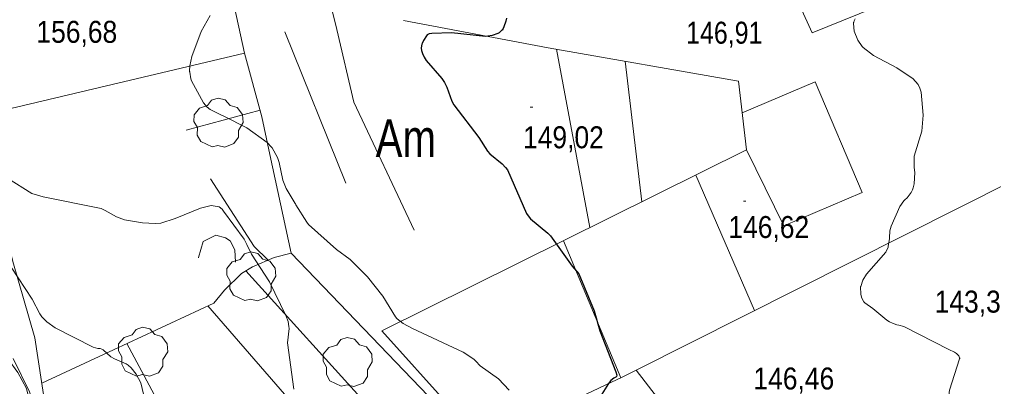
# Model space of a CAD drawing. Extents: x 480269 to 484877, y 4383588 to 4386804.
# Drawn here: x 480794.8 to 481183, y 4385648.4 to 4385794.6 of the extents above; entities that cross this region are included whole.
import ezdxf
from ezdxf.enums import TextEntityAlignment as Align

# ---------------------------------------------------------------- set-up
doc = ezdxf.new("R2010")
doc.units = 0
doc.header["$LTSCALE"] = 3.8
for name, color, linetype, lineweight in [('29', 7, 'Continuous', 13), ('51', 7, 'Continuous', 13), ('7', 7, 'Continuous', 13), ('8', 7, 'Continuous', 25), ('9', 7, 'Continuous', 13)]:
    doc.layers.add(name, color=color, linetype=linetype, lineweight=lineweight)
doc.layers.add('31', color=7, linetype='Continuous')

msp = doc.modelspace()

# ---------------------------------------------------------------- linework, layer by layer
at = {"layer": '29'}
for points in [[(480871.54, 4385743.91), (480867, 4385746.03), (480865.59, 4385748.57), (480865.69, 4385751.55), (480864.32, 4385753.96), (480864.36, 4385756.71), (480866.52, 4385759.31), (480869.71, 4385760.31), (480871.36, 4385762.5), (480873.93, 4385763.33), (480876.79, 4385762.68), (480878.74, 4385760.41), (480881.55, 4385759.59), (480883.68, 4385756.74), (480883.92, 4385753.61), (480882.04, 4385750.46), (480882.04, 4385747.78), (480880.22, 4385745.17), (480876.6, 4385743.83), (480873.83, 4385744.46)], [(480884.58, 4385682.69), (480880.04, 4385684.81), (480878.63, 4385687.35), (480878.73, 4385690.33), (480877.36, 4385692.74), (480877.4, 4385695.49), (480879.56, 4385698.09), (480882.75, 4385699.09), (480884.4, 4385701.28), (480886.97, 4385702.11), (480889.83, 4385701.46), (480891.78, 4385699.19), (480894.59, 4385698.37), (480896.72, 4385695.52), (480896.96, 4385692.39), (480895.08, 4385689.24), (480895.08, 4385686.56), (480893.26, 4385683.95), (480889.64, 4385682.61), (480886.87, 4385683.24)], [(480841.46, 4385652.61), (480836.92, 4385654.73), (480835.51, 4385657.27), (480835.61, 4385660.25), (480834.24, 4385662.66), (480834.28, 4385665.41), (480836.44, 4385668.01), (480839.63, 4385669.01), (480841.28, 4385671.2), (480843.85, 4385672.03), (480846.71, 4385671.38), (480848.66, 4385669.11), (480851.47, 4385668.29), (480853.6, 4385665.44), (480853.84, 4385662.31), (480851.96, 4385659.16), (480851.96, 4385656.48), (480850.14, 4385653.87), (480846.52, 4385652.53), (480843.75, 4385653.16)], [(480923.03, 4385648.53), (480918.49, 4385650.65), (480917.08, 4385653.19), (480917.18, 4385656.17), (480915.81, 4385658.58), (480915.85, 4385661.33), (480918.01, 4385663.93), (480921.2, 4385664.93), (480922.85, 4385667.12), (480925.42, 4385667.95), (480928.28, 4385667.3), (480930.23, 4385665.03), (480933.04, 4385664.21), (480935.17, 4385661.36), (480935.41, 4385658.23), (480933.53, 4385655.08), (480933.53, 4385652.4), (480931.71, 4385649.79), (480928.09, 4385648.45), (480925.32, 4385649.08)]]:
    msp.add_lwpolyline(points, close=True, dxfattribs=at)
at = {"layer": '51'}
for p, q in [((480884.44, 4385781.21), (480873.3, 4385832.7)), ((480900.57, 4385789.66), (480924.85, 4385729.48)), ((480775.13, 4385755.32), (480884.44, 4385781.21)), ((481022.13, 4385711.74), (481008.79, 4385782.8)), ((481036.18, 4385777.98), (481042.87, 4385722.01)), ((480890.66, 4385758.46), (480861.24, 4385750.52)), ((481064.39, 4385732.66), (481087.74, 4385678.68)), ((481011.58, 4385706.51), (481034.46, 4385651.91)), ((480902.99, 4385701.53), (480960.83, 4385641.45)), ((480943.16, 4385630.44), (480885.05, 4385694.57))]:
    msp.add_line(p, q, dxfattribs=at)
for points in [[(480809.11, 4385613.96), (480800.82, 4385667.81), (480792.16, 4385698.24), (480789.45, 4385708.93), (480785.77, 4385718.23), (480783.71, 4385724.17), (480777.08, 4385748.29), (480759.62, 4385811), (480763.44, 4385813.83), (480767.31, 4385815.79), (480774.14, 4385820.71), (480782.4, 4385828.04), (480786.28, 4385835.7), (480790.32, 4385842.86), (480793.62, 4385850.58), (480795.12, 4385854.68), (480797.54, 4385862.39), (480798.22, 4385865.4)], [(480912.51, 4385826.28), (480921.22, 4385790.63), (480928.1, 4385761.72), (480952.08, 4385710.68)], [(481180.11, 4385817.47), (481110.79, 4385789.37), (481101.15, 4385810.36)], [(480947.85, 4385794.21), (481005.54, 4385783.36), (481081.32, 4385770.02), (481084.6, 4385742.67), (480939.19, 4385670.65)], [(480803.62, 4385649.71), (480872.18, 4385681.65), (480876.52, 4385686.79), (480883.2, 4385693.41), (480887.6, 4385696.16), (480896.3, 4385699.8), (480902.99, 4385701.53), (480894.59, 4385740.84), (480891.35, 4385755.89), (480884.44, 4385781.21)], [(481082.83, 4385757.46), (481111.87, 4385769.81), (481130.65, 4385725.75), (481099.49, 4385712.5), (481084.6, 4385742.67)], [(481040.57, 4385655), (481212.01, 4385741.07), (481237.94, 4385690.35), (481262.67, 4385703.78), (481272.45, 4385685.99)], [(480893.85, 4385698.77), (480888.24, 4385704.19), (480870.93, 4385731.14)], [(480880.82, 4385697.98), (480880.66, 4385702.83), (480878.69, 4385706.46), (480876.86, 4385707.7), (480872.98, 4385708.76), (480867.93, 4385706.24), (480866.05, 4385699.81), (480866.05, 4385699.63)], [(480869.84, 4385680.56), (480923.99, 4385618.21), (480930.54, 4385610.09), (480937.21, 4385602.63), (480986.42, 4385541.09), (480934.14, 4385523.32), (480913.5, 4385517.02), (480885.68, 4385510.33), (480880.37, 4385521.26), (480864.36, 4385561.45), (480864.27, 4385565.4), (480866.99, 4385569.41), (480879.3, 4385580.33), (480891.25, 4385585.03)], [(480939.19, 4385670.65), (480966.4, 4385640.31), (480978.66, 4385624.6), (480987.48, 4385611), (480996.75, 4385591.74), (481008.91, 4385567.16), (481018.72, 4385571.22), (481019.1, 4385569.77)], [(480792.21, 4385628.72), (480798, 4385632.93), (480799.42, 4385639.98), (480797.54, 4385647.68), (480794.15, 4385654.05), (480790.21, 4385659.33), (480785.29, 4385665.86), (480785.29, 4385665.86)], [(480898.8, 4385606.81), (480877.83, 4385604.5), (480870.4, 4385604.36), (480837.6, 4385665.54)], [(480978.12, 4385625.3), (481035.25, 4385652.28), (481040.57, 4385655), (481086.65, 4385595.24), (481095.47, 4385583.99), (481102.24, 4385577.06)]]:
    msp.add_lwpolyline(points, dxfattribs=at)
at = {"layer": '7'}
for p, q in [((480998.35, 4385759.67), (480999.35, 4385759.67)), ((481083.3, 4385722.24), (481084.3, 4385722.24))]:
    msp.add_line(p, q, dxfattribs=at)
at = {"layer": '8'}
msp.add_lwpolyline([(480988.87, 4385795.18), (480988.6, 4385793.95), (480987.82, 4385791.69), (480987.53, 4385791.07), (480987.13, 4385790.44), (480987.03, 4385790.32), (480986.64, 4385789.92), (480985.92, 4385789.37), (480985.38, 4385789.07), (480983.17, 4385788.31), (480981.49, 4385787.96), (480980.53, 4385787.88), (480966.98, 4385789.26), (480959.19, 4385789.07), (480958.07, 4385788.88), (480957.57, 4385788.63), (480957.32, 4385788.47), (480956.95, 4385788.12), (480955.81, 4385786.29), (480955.24, 4385785.08), (480955.15, 4385784.84), (480954.97, 4385784.1), (480954.93, 4385783.22), (480955.03, 4385782.29), (480955.35, 4385781.11), (480956.07, 4385779.56), (480956.89, 4385778.31), (480963.09, 4385771.13), (480964.18, 4385769.59), (480965.13, 4385767.71), (480967.04, 4385762.06), (480967.85, 4385760.63), (480977.92, 4385747.65), (480981.31, 4385742.2), (480982.27, 4385741.08), (480987.12, 4385737.12), (480988.49, 4385735.7), (480989.25, 4385734.72), (480996.93, 4385717.33), (480997.91, 4385715.86), (480998.46, 4385715.2), (481005.36, 4385709.58), (481006.45, 4385708.42), (481015.1, 4385696.43), (481017.66, 4385693.33), (481023.9, 4385678.61), (481026.08, 4385670.55), (481032.48, 4385654.27), (481032.85, 4385652.9), (481032.71, 4385652.37), (481032.6, 4385652.25), (481032.46, 4385652.13), (481031.69, 4385651.78), (481030.46, 4385650.8), (481029.55, 4385649.67), (481024.95, 4385642.25)], dxfattribs=at)
at = {"layer": '9'}
for points in [[(480989.99, 4385647.04), (480985.67, 4385651.46), (480978.44, 4385656.67), (480977.62, 4385657.52), (480977.49, 4385657.7), (480975.83, 4385659.28), (480971.63, 4385662.14), (480951.42, 4385671.53), (480947.68, 4385673.5), (480945.37, 4385675.33), (480945.21, 4385675.47), (480944.6, 4385676.18), (480939.62, 4385684.39), (480933.49, 4385692.15), (480926.59, 4385699), (480921.09, 4385702.96), (480909.93, 4385712.98), (480909.24, 4385713.86), (480904.94, 4385720.84), (480904.78, 4385721.23), (480904.74, 4385721.29), (480904.66, 4385721.38), (480901.08, 4385727.34), (480899.8, 4385730.69), (480898.26, 4385737.67), (480897.64, 4385739.64), (480895.44, 4385743.57), (480895.28, 4385743.78), (480893.53, 4385745.64), (480885.43, 4385751.51), (480876.2, 4385756.18), (480875.95, 4385756.22), (480875.49, 4385756.35), (480870.75, 4385758.72), (480870.27, 4385759.12), (480870.17, 4385759.23), (480870.13, 4385759.29), (480870.12, 4385759.31), (480870.01, 4385759.42), (480869.91, 4385759.5), (480869.87, 4385759.52), (480869.81, 4385759.53), (480869.69, 4385759.62), (480869.63, 4385759.68), (480868.1, 4385761.45), (480863.3, 4385770.13), (480863.06, 4385770.96), (480862.61, 4385773.68), (480862.64, 4385773.7), (480862.65, 4385773.71), (480862.65, 4385773.73), (480862.59, 4385773.95), (480862.57, 4385774.22), (480862.68, 4385776.21), (480863.46, 4385779.9), (480867.18, 4385789.89), (480870.75, 4385796.23)], [(481168.31, 4385661.53), (481167.44, 4385662.1), (481165.17, 4385663.13), (481147.27, 4385672.29), (481145.26, 4385672.92), (481144.55, 4385673.04), (481142.74, 4385673.61), (481141.55, 4385674.17), (481140.55, 4385674.83), (481134.86, 4385679.47), (481131.76, 4385681.8), (481131.59, 4385681.91), (481131.44, 4385682.06), (481131.38, 4385682.16), (481130.6, 4385683.61), (481130.26, 4385684.6), (481130.15, 4385685.28), (481130.06, 4385688.16), (481130.08, 4385688.29), (481130.88, 4385690.79), (481132.41, 4385693.22), (481140.07, 4385701.98), (481141, 4385704), (481141.1, 4385704.34), (481141.52, 4385707.31), (481141.51, 4385708.17), (481141.71, 4385709.92), (481141.7, 4385710.11), (481141.7, 4385710.31), (481141.72, 4385710.42), (481142.28, 4385712.36), (481145.74, 4385720.11), (481147.26, 4385722.39), (481147.78, 4385722.94), (481148.44, 4385723.46), (481148.56, 4385723.59), (481150.2, 4385725.67), (481150.75, 4385726.75), (481151.04, 4385727.6), (481151.37, 4385729.11), (481151.72, 4385733.71), (481151.72, 4385733.77), (481151.55, 4385734.5), (481151.41, 4385735.99), (481151.45, 4385739.59), (481151.41, 4385740.02), (481151.44, 4385740.23), (481154.42, 4385750.13), (481155.02, 4385756.54), (481154.25, 4385765.71), (481153.71, 4385767.3), (481153.02, 4385768.67), (481150.92, 4385771.07), (481144.62, 4385775.22), (481144.47, 4385775.39), (481135.13, 4385780.33), (481131.03, 4385783.41), (481130.64, 4385783.87), (481128.96, 4385786.39), (481127.42, 4385789.94), (481127.27, 4385793.05), (481127.28, 4385793.39), (481127.29, 4385793.5), (481127.45, 4385794.13), (481127.83, 4385794.94)], [(480832.57, 4385659.51), (480831.22, 4385660.3), (480828.1, 4385662.99), (480827.63, 4385663.3), (480826.95, 4385663.53), (480825.98, 4385663.64), (480824.18, 4385664.12), (480808.94, 4385671.81), (480805.72, 4385674.18), (480803.72, 4385676.14), (480802.82, 4385677.36), (480799.79, 4385683.2), (480757.77, 4385746.9)], [(480904.13, 4385647.34), (480901.61, 4385665.86), (480902.21, 4385671.5), (480902.14, 4385672.4), (480901.82, 4385674.3), (480900.95, 4385676.71), (480894.39, 4385690.14), (480887.28, 4385701.17), (480885.43, 4385705.04), (480884.33, 4385707.09), (480876.04, 4385718.3), (480875.59, 4385719.1), (480874.31, 4385720.06), (480871.18, 4385720.53), (480866.87, 4385719.45), (480856.76, 4385715.35), (480856.75, 4385715.34), (480851.1, 4385713.5), (480848.79, 4385713.37), (480843.75, 4385713.58), (480836.59, 4385714.89), (480833.37, 4385716.04), (480828.93, 4385718.54), (480828.64, 4385718.69), (480827.27, 4385719.28), (480804.17, 4385724.02), (480799.71, 4385725.35), (480789.93, 4385731.42)], [(480812.25, 4385568.52), (480812.26, 4385569.27), (480810.26, 4385585.95), (480806.84, 4385598.08), (480805.96, 4385599.78), (480805.24, 4385600.76), (480801.7, 4385604.69), (480800.93, 4385605.71), (480799.11, 4385609.25), (480797.92, 4385613.3), (480797.48, 4385623.99), (480797.73, 4385625.65), (480799.39, 4385628.74), (480800.34, 4385631.17), (480800.71, 4385632.81), (480800.92, 4385634.82), (480800.14, 4385641.59), (480799.66, 4385643.58), (480798.73, 4385646.33), (480792.19, 4385659.53)], [(480884.83, 4385599.53), (480858.86, 4385605.42), (480857.54, 4385606.02), (480853.42, 4385608.43), (480851.69, 4385609.79), (480850.97, 4385610.58), (480850.66, 4385611.04), (480850.26, 4385611.88), (480850.01, 4385612.82), (480849.82, 4385614.59), (480849.83, 4385615.93), (480850.55, 4385621.46), (480850.3, 4385624.19), (480849.96, 4385625.64), (480847.3, 4385632.42), (480843.18, 4385649.95), (480841.3, 4385653.29), (480839.22, 4385655.86), (480838.07, 4385656.96), (480837.22, 4385657.5), (480832.57, 4385659.51)], [(481183.55, 4385599.98), (481182.91, 4385602.71), (481182.46, 4385603.31), (481181.66, 4385604.66), (481166.94, 4385637.52), (481165.67, 4385640.92), (481165.35, 4385642.96), (481165.29, 4385645.84), (481165.3, 4385646.05), (481165.45, 4385647.03), (481169.52, 4385659.47), (481169.6, 4385659.59), (481169.59, 4385659.6), (481169.58, 4385659.62), (481169.58, 4385659.71), (481169.51, 4385659.89), (481169.14, 4385660.6), (481168.68, 4385661.21), (481168.31, 4385661.53)]]:
    msp.add_lwpolyline(points, dxfattribs=at)

# ---------------------------------------------------------------- texts
at = {"layer": '31', "width": 0.8}
msp.add_text('Am', height=15, dxfattribs=at).set_placement((480948.76, 4385739.8), align=Align.CENTER)
at = {"layer": '7'}
for s, width, p in [('156,68', 0.9, (480801.51, 4385785.34)), ('146,91', 0.85, (481060.49, 4385784.99)), ('149,02', 0.9, (480995.48, 4385743.33)), ('146,62', 0.9, (481077.34, 4385707.59)), ('143,34', 0.9, (481159.56, 4385677.87)), ('146,46', 0.9, (481087.32, 4385647.25))]:
    msp.add_text(s, height=8.75, dxfattribs=dict(at, width=width)).set_placement(p)

doc.saveas('drawing.dxf')
